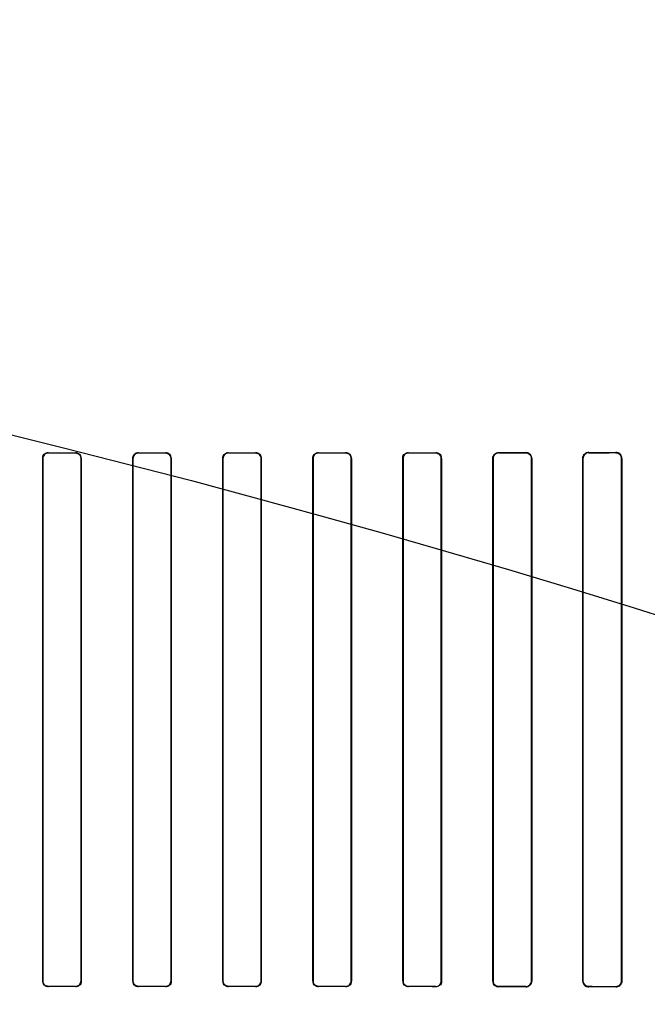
# Model space of a CAD drawing. Header units: millimetres. Extents: x 0 to 297, y 0 to 210.
# Tile 362 of 438: x 242.351 to 242.56, y 158.099 to 158.427. Entities that reach past the tile are written whole.
import ezdxf

# ---------------------------------------------------------------- set-up
doc = ezdxf.new("R2010")
doc.units = ezdxf.units.MM
doc.header["$LTSCALE"] = 16.335
doc.layers.get('0').update_dxf_attribs({"linetype": 'CONTINUOUS'})
for name, color, linetype in [('AXES_REF', 7, 'CONTINUOUS'), ('INTFCLR_1', 7, 'CONTINUOUS'), ('INTFCLR_72935', 7, 'CONTINUOUS')]:
    doc.layers.add(name, color=color, linetype=linetype)

msp = doc.modelspace()

# ---------------------------------------------------------------- linework, layer by layer
at = {"color": 7, "linetype": 'Continuous'}
for radius in [5.8175, 5.817, 5.77975]:
    msp.add_circle((241.49791, 154.83398), radius, dxfattribs=at)
msp.add_arc((241.49791, 154.83398), 5.76, 278.277129, 261.722871, dxfattribs=at)
at = {"layer": 'AXES_REF', "color": 9, "linetype": 'Continuous'}
msp.add_circle((241.49791, 154.83398), 3.55715, dxfattribs=at)
at = {"layer": 'AXES_REF', "color": 7, "linetype": 'Continuous'}
msp.add_arc((241.49791, 154.83398), 5.892, 113.082666, 66.917334, dxfattribs=at)
at = {"layer": 'AXES_REF', "color": 9, "linetype": 'Continuous'}
msp.add_arc((241.49791, 154.83398), 5.30671, 94.41181, 85.58819, dxfattribs=at)
at = {"layer": 'INTFCLR_1', "color": 9, "linetype": 'Continuous'}
for p, q in [((242.36058, 158.28283), (242.36058, 158.28289)), ((242.36958, 158.28289), (242.36958, 158.28282)), ((242.39058, 158.28282), (242.39058, 158.28288)), ((242.39958, 158.28288), (242.39958, 158.28282)), ((242.42058, 158.28282), (242.42058, 158.28288)), ((242.42958, 158.28288), (242.42958, 158.28282)), ((242.45058, 158.28282), (242.45058, 158.28289)), ((242.45958, 158.28289), (242.45958, 158.28283)), ((242.48058, 158.28284), (242.48058, 158.28291)), ((242.48958, 158.28291), (242.48958, 158.28285)), ((242.51058, 158.28287), (242.51058, 158.28294)), ((242.51958, 158.28295), (242.51958, 158.28288)), ((242.54058, 158.28291), (242.54058, 158.28298)), ((242.54958, 158.28299), (242.54958, 158.28292)), ((242.35866, 158.28097), (242.35872, 158.28097)), ((242.37143, 158.28097), (242.37149, 158.28097)), ((242.38867, 158.28097), (242.38873, 158.28097)), ((242.40142, 158.28097), (242.40149, 158.28097)), ((242.41867, 158.28097), (242.41873, 158.28097)), ((242.43143, 158.28097), (242.43149, 158.28097)), ((242.44866, 158.28097), (242.44873, 158.28097)), ((242.46144, 158.28097), (242.4615, 158.28097)), ((242.47864, 158.28097), (242.47871, 158.28097)), ((242.49146, 158.28097), (242.49152, 158.28097)), ((242.50862, 158.28097), (242.50868, 158.28097)), ((242.52149, 158.28097), (242.52156, 158.28097)), ((242.53857, 158.28097), (242.53864, 158.28097)), ((242.55153, 158.28097), (242.5516, 158.28097)), ((242.35872, 158.10697), (242.35866, 158.10697)), ((242.37149, 158.10697), (242.37143, 158.10697)), ((242.38873, 158.10697), (242.38867, 158.10697)), ((242.40149, 158.10697), (242.40142, 158.10697)), ((242.41873, 158.10697), (242.41867, 158.10697)), ((242.43149, 158.10697), (242.43143, 158.10697)), ((242.44873, 158.10697), (242.44866, 158.10697)), ((242.4615, 158.10697), (242.46144, 158.10697)), ((242.47871, 158.10697), (242.47864, 158.10697)), ((242.49152, 158.10697), (242.49146, 158.10697)), ((242.50868, 158.10697), (242.50862, 158.10697)), ((242.52156, 158.10697), (242.52149, 158.10697)), ((242.53864, 158.10697), (242.53857, 158.10697)), ((242.5516, 158.10697), (242.55153, 158.10697)), ((242.36058, 158.10505), (242.36058, 158.10511)), ((242.36958, 158.10512), (242.36958, 158.10505)), ((242.39058, 158.10506), (242.39058, 158.10512)), ((242.39958, 158.10512), (242.39958, 158.10506)), ((242.42058, 158.10506), (242.42058, 158.10512)), ((242.42958, 158.10512), (242.42958, 158.10506)), ((242.45058, 158.10505), (242.45058, 158.10512)), ((242.45958, 158.10511), (242.45958, 158.10505)), ((242.48058, 158.10503), (242.48058, 158.1051)), ((242.48958, 158.10509), (242.48958, 158.10503)), ((242.51058, 158.105), (242.51058, 158.10507)), ((242.51958, 158.10506), (242.51958, 158.10499)), ((242.54058, 158.10496), (242.54058, 158.10503)), ((242.54958, 158.10502), (242.54958, 158.10495))]:
    msp.add_line(p, q, dxfattribs=at)
at = {"layer": 'INTFCLR_1', "color": 6, "linetype": 'Continuous'}
for p, q in [((242.35866, 158.28097), (242.35866, 158.10697)), ((242.35872, 158.28097), (242.35872, 158.10697)), ((242.37143, 158.10697), (242.37143, 158.28097)), ((242.37149, 158.10697), (242.37149, 158.28097)), ((242.38867, 158.28097), (242.38867, 158.10697)), ((242.38873, 158.28097), (242.38873, 158.10697)), ((242.40142, 158.10697), (242.40142, 158.28097)), ((242.40149, 158.10697), (242.40149, 158.28097)), ((242.41867, 158.28097), (242.41867, 158.10697)), ((242.41873, 158.28097), (242.41873, 158.10697)), ((242.43143, 158.10697), (242.43143, 158.28097)), ((242.43149, 158.10697), (242.43149, 158.28097)), ((242.44866, 158.28097), (242.44866, 158.10697)), ((242.44873, 158.28097), (242.44873, 158.10697)), ((242.46144, 158.10697), (242.46144, 158.28097)), ((242.4615, 158.10697), (242.4615, 158.28097)), ((242.47864, 158.28097), (242.47864, 158.10697)), ((242.47871, 158.28097), (242.47871, 158.10697)), ((242.49146, 158.10697), (242.49146, 158.28097)), ((242.49152, 158.10697), (242.49152, 158.28097)), ((242.50862, 158.28097), (242.50862, 158.10697)), ((242.50868, 158.28097), (242.50868, 158.10697)), ((242.52149, 158.10697), (242.52149, 158.28097)), ((242.52156, 158.10697), (242.52156, 158.28097)), ((242.53857, 158.28097), (242.53857, 158.10697)), ((242.53864, 158.28097), (242.53864, 158.10697)), ((242.55153, 158.10697), (242.55153, 158.28097)), ((242.5516, 158.10697), (242.5516, 158.28097))]:
    msp.add_line(p, q, dxfattribs=at)
for centre, major_axis, start_param, end_param in [((242.41008, 158.28397), (0.31293, 0), -1.729645, -1.700582), ((242.41008, 158.28397), (0.33093, 0), -1.720938, -1.693486), ((242.41008, 158.28397), (0.31293, 0), -1.633151, -1.604356), ((242.41008, 158.28397), (0.33093, 0), -1.629755, -1.60253), ((242.41008, 158.28397), (0.31293, 0), -1.537236, -1.508442), ((242.41008, 158.28397), (0.33093, 0), -1.539062, -1.511838), ((242.41008, 158.28397), (0.31293, 0), -1.441011, -1.411947), ((242.41008, 158.28397), (0.33093, 0), -1.448107, -1.420655), ((242.41008, 158.28397), (0.31293, 0), -1.343557, -1.313932), ((242.41008, 158.28397), (0.33093, 0), -1.356116, -1.328192), ((242.41008, 158.28397), (0.31293, 0), -1.243846, -1.213314), ((242.41008, 158.28397), (0.33093, 0), -1.262235, -1.233556), ((242.41008, 158.28397), (0.31293, 0), -1.140627, -1.108745), ((242.41008, 158.28397), (0.33093, 0), -1.165445, -1.135656), ((242.41008, 158.10397), (0.33093, 0), 1.693486, 1.720938), ((242.41008, 158.10397), (0.31293, 0), 1.700582, 1.729645), ((242.41008, 158.10397), (0.33093, 0), 1.60253, 1.629755), ((242.41008, 158.10397), (0.31293, 0), 1.604356, 1.633151), ((242.41008, 158.10397), (0.33093, 0), 1.511838, 1.539062), ((242.41008, 158.10397), (0.31293, 0), 1.508442, 1.537236), ((242.41008, 158.10397), (0.33093, 0), 1.420655, 1.448107), ((242.41008, 158.10397), (0.31293, 0), 1.411947, 1.441011), ((242.41008, 158.10397), (0.33093, 0), 1.328192, 1.356116), ((242.41008, 158.10397), (0.31293, 0), 1.313932, 1.343557), ((242.41008, 158.10397), (0.33093, 0), 1.233556, 1.262235), ((242.41008, 158.10397), (0.31293, 0), 1.213314, 1.243846), ((242.41008, 158.10397), (0.33093, 0), 1.135656, 1.165445), ((242.41008, 158.10397), (0.31293, 0), 1.108745, 1.140627)]:
    msp.add_ellipse(centre, major_axis=major_axis, ratio=0.003491, start_param=start_param, end_param=end_param, dxfattribs=at)
for points, knots in [([(242.36058, 158.28283), (242.3601, 158.28283), (242.35911, 158.28243), (242.35872, 158.28144), (242.35872, 158.28097)], [0, 0, 0, 0, 0.502969, 1, 1, 1, 1]), ([(242.37149, 158.28097), (242.37149, 158.28146), (242.37109, 158.28248), (242.37007, 158.28289), (242.36958, 158.28289)], [0, 0, 0, 0, 0.499537, 1, 1, 1, 1]), ([(242.38867, 158.28097), (242.38867, 158.28142), (242.38903, 158.28243), (242.39005, 158.28288), (242.39058, 158.28288)], [0, 0, 0, 0, 0.459316, 1, 1, 1, 1]), ([(242.39058, 158.28282), (242.39011, 158.28282), (242.38912, 158.28242), (242.38873, 158.28144), (242.38873, 158.28097)], [0, 0, 0, 0, 0.501233, 1, 1, 1, 1]), ([(242.40149, 158.28097), (242.40149, 158.28146), (242.40108, 158.28247), (242.40006, 158.28288), (242.39958, 158.28288)], [0, 0, 0, 0, 0.500819, 1, 1, 1, 1]), ([(242.42058, 158.28282), (242.42011, 158.28282), (242.41913, 158.28242), (242.41873, 158.28144), (242.41873, 158.28097)], [0, 0, 0, 0, 0.500961, 1, 1, 1, 1]), ([(242.43149, 158.28097), (242.43149, 158.28146), (242.43108, 158.28247), (242.43007, 158.28288), (242.42958, 158.28288)], [0, 0, 0, 0, 0.50048, 1, 1, 1, 1]), ([(242.45058, 158.28282), (242.4501, 158.28282), (242.44912, 158.28243), (242.44873, 158.28144), (242.44873, 158.28097)], [0, 0, 0, 0, 0.502137, 1, 1, 1, 1]), ([(242.4615, 158.28097), (242.4615, 158.28146), (242.46109, 158.28248), (242.46007, 158.28289), (242.45958, 158.28289)], [0, 0, 0, 0, 0.498499, 1, 1, 1, 1]), ([(242.48058, 158.28284), (242.4801, 158.28284), (242.4791, 158.28244), (242.47871, 158.28144), (242.47871, 158.28097)], [0, 0, 0, 0, 0.504818, 1, 1, 1, 1]), ([(242.49152, 158.28097), (242.49152, 158.28151), (242.49105, 158.28255), (242.49003, 158.28291), (242.48958, 158.28291)], [0, 0, 0, 0, 0.547671, 1, 1, 1, 1]), ([(242.50862, 158.28097), (242.50862, 158.28152), (242.5091, 158.28257), (242.51013, 158.28293), (242.51058, 158.28294)], [0, 0, 0, 0, 0.551181, 1, 1, 1, 1]), ([(242.51058, 158.28287), (242.51009, 158.28287), (242.50908, 158.28245), (242.50868, 158.28145), (242.50868, 158.28097)], [0, 0, 0, 0, 0.509134, 1, 1, 1, 1]), ([(242.52156, 158.28097), (242.52156, 158.28152), (242.52109, 158.28257), (242.52004, 158.28295), (242.51958, 158.28295)], [0, 0, 0, 0, 0.541843, 1, 1, 1, 1]), ([(242.54058, 158.28298), (242.5401, 158.28298), (242.53905, 158.28259), (242.53857, 158.28152), (242.53857, 158.28097)], [0, 0, 0, 0, 0.463766, 1, 1, 1, 1]), ([(242.54058, 158.28291), (242.54007, 158.28291), (242.53904, 158.28248), (242.53864, 158.28145), (242.53864, 158.28097)], [0, 0, 0, 0, 0.515306, 1, 1, 1, 1]), ([(242.5516, 158.28097), (242.5516, 158.28152), (242.55113, 158.2826), (242.55006, 158.28299), (242.54958, 158.28299)], [0, 0, 0, 0, 0.533483, 1, 1, 1, 1]), ([(242.55153, 158.28097), (242.55153, 158.2815), (242.55107, 158.28255), (242.55004, 158.28292), (242.54958, 158.28292)], [0, 0, 0, 0, 0.535915, 1, 1, 1, 1]), ([(242.35866, 158.10697), (242.35866, 158.10648), (242.35906, 158.10546), (242.36009, 158.10505), (242.36058, 158.10505)], [0, 0, 0, 0, 0.498498, 1, 1, 1, 1]), ([(242.36958, 158.10512), (242.37005, 158.10512), (242.37104, 158.10551), (242.37143, 158.1065), (242.37143, 158.10697)], [0, 0, 0, 0, 0.502137, 1, 1, 1, 1]), ([(242.38867, 158.10697), (242.38867, 158.10648), (242.38908, 158.10547), (242.39009, 158.10506), (242.39058, 158.10506)], [0, 0, 0, 0, 0.50048, 1, 1, 1, 1]), ([(242.39958, 158.10512), (242.40005, 158.10512), (242.40103, 158.10552), (242.40142, 158.1065), (242.40142, 158.10697)], [0, 0, 0, 0, 0.500961, 1, 1, 1, 1]), ([(242.41867, 158.10697), (242.41867, 158.10648), (242.41908, 158.10547), (242.42009, 158.10506), (242.42058, 158.10506)], [0, 0, 0, 0, 0.500819, 1, 1, 1, 1]), ([(242.42958, 158.10512), (242.43005, 158.10512), (242.43103, 158.10552), (242.43143, 158.1065), (242.43143, 158.10697)], [0, 0, 0, 0, 0.501233, 1, 1, 1, 1]), ([(242.43149, 158.10697), (242.43149, 158.10652), (242.43113, 158.10551), (242.43011, 158.10506), (242.42958, 158.10506)], [0, 0, 0, 0, 0.459316, 1, 1, 1, 1]), ([(242.44866, 158.10697), (242.44866, 158.10648), (242.44907, 158.10546), (242.45009, 158.10505), (242.45058, 158.10505)], [0, 0, 0, 0, 0.499538, 1, 1, 1, 1]), ([(242.45958, 158.10511), (242.46006, 158.10511), (242.46104, 158.10551), (242.46144, 158.1065), (242.46144, 158.10697)], [0, 0, 0, 0, 0.502967, 1, 1, 1, 1]), ([(242.47864, 158.10697), (242.47864, 158.10648), (242.47905, 158.10545), (242.48008, 158.10503), (242.48058, 158.10503)], [0, 0, 0, 0, 0.496564, 1, 1, 1, 1]), ([(242.48958, 158.10509), (242.49006, 158.10509), (242.49106, 158.1055), (242.49146, 158.1065), (242.49146, 158.10697)], [0, 0, 0, 0, 0.506252, 1, 1, 1, 1]), ([(242.50862, 158.10697), (242.50862, 158.10642), (242.50909, 158.10537), (242.51012, 158.105), (242.51058, 158.105)], [0, 0, 0, 0, 0.544566, 1, 1, 1, 1]), ([(242.51958, 158.10506), (242.52008, 158.10506), (242.5211, 158.10548), (242.52149, 158.10649), (242.52149, 158.10697)], [0, 0, 0, 0, 0.511254, 1, 1, 1, 1]), ([(242.51958, 158.10499), (242.52004, 158.10499), (242.52109, 158.10537), (242.52156, 158.10642), (242.52156, 158.10697)], [0, 0, 0, 0, 0.45921, 1, 1, 1, 1]), ([(242.53857, 158.10697), (242.53857, 158.10642), (242.53905, 158.10535), (242.54011, 158.10496), (242.54058, 158.10496)], [0, 0, 0, 0, 0.537377, 1, 1, 1, 1]), ([(242.53864, 158.10697), (242.53864, 158.10644), (242.5391, 158.1054), (242.54012, 158.10503), (242.54058, 158.10503)], [0, 0, 0, 0, 0.539271, 1, 1, 1, 1]), ([(242.54958, 158.10502), (242.5501, 158.10502), (242.55114, 158.10545), (242.55153, 158.10649), (242.55153, 158.10697)], [0, 0, 0, 0, 0.518242, 1, 1, 1, 1]), ([(242.54958, 158.10495), (242.55006, 158.10495), (242.55113, 158.10534), (242.5516, 158.10642), (242.5516, 158.10697)], [0, 0, 0, 0, 0.467061, 1, 1, 1, 1])]:
    msp.add_open_spline(points, degree=3, knots=knots, dxfattribs=at)
for points in [[(242.35866, 158.28097), (242.35866, 158.28152), (242.35881, 158.28246), (242.35936, 158.28246)], [(242.37143, 158.28097), (242.37143, 158.2815), (242.37128, 158.28241), (242.37075, 158.28241)], [(242.40142, 158.28097), (242.40142, 158.2815), (242.40127, 158.2824), (242.40075, 158.2824)], [(242.41867, 158.28097), (242.41867, 158.28151), (242.41882, 158.28245), (242.41937, 158.28245)], [(242.43143, 158.28097), (242.43143, 158.2815), (242.43127, 158.28241), (242.43074, 158.28241)], [(242.44866, 158.28097), (242.44866, 158.28152), (242.44882, 158.28245), (242.44937, 158.28246)], [(242.46144, 158.28097), (242.46144, 158.2815), (242.46129, 158.28241), (242.46076, 158.28241)], [(242.47864, 158.28097), (242.47864, 158.28152), (242.47879, 158.28246), (242.47934, 158.28246)], [(242.49146, 158.28097), (242.49146, 158.2815), (242.49131, 158.28242), (242.49078, 158.28242)], [(242.52149, 158.28097), (242.52149, 158.2815), (242.52136, 158.28241), (242.52083, 158.28241)], [(242.35872, 158.10697), (242.35872, 158.10644), (242.35887, 158.10553), (242.3594, 158.10553)], [(242.37149, 158.10697), (242.37149, 158.10642), (242.37134, 158.10548), (242.37079, 158.10548)], [(242.38873, 158.10697), (242.38873, 158.10644), (242.38889, 158.10553), (242.38942, 158.10553)], [(242.40149, 158.10697), (242.40149, 158.10643), (242.40133, 158.10549), (242.40079, 158.10549)], [(242.41873, 158.10697), (242.41873, 158.10644), (242.41888, 158.10554), (242.41941, 158.10554)], [(242.44873, 158.10697), (242.44873, 158.10644), (242.44888, 158.10553), (242.44941, 158.10553)], [(242.4615, 158.10697), (242.4615, 158.10642), (242.46134, 158.10548), (242.4608, 158.10548)], [(242.47871, 158.10697), (242.47871, 158.10644), (242.47885, 158.10553), (242.47939, 158.10553)], [(242.49152, 158.10697), (242.49152, 158.10642), (242.49137, 158.10547), (242.49082, 158.10547)], [(242.50868, 158.10697), (242.50868, 158.10644), (242.50882, 158.10552), (242.50936, 158.10552)]]:
    msp.add_open_spline(points, degree=3, dxfattribs=at)
at = {"layer": 'INTFCLR_72935', "color": 9, "linetype": 'Continuous'}
for p, q in [((242.36058, 158.28289), (242.36058, 158.28283)), ((242.36958, 158.28282), (242.36958, 158.28289)), ((242.39058, 158.28288), (242.39058, 158.28282)), ((242.39958, 158.28282), (242.39958, 158.28288)), ((242.42058, 158.28288), (242.42058, 158.28282)), ((242.42958, 158.28282), (242.42958, 158.28288)), ((242.45058, 158.28289), (242.45058, 158.28282)), ((242.45958, 158.28283), (242.45958, 158.28289)), ((242.48058, 158.28291), (242.48058, 158.28284)), ((242.48958, 158.28285), (242.48958, 158.28291)), ((242.51058, 158.28294), (242.51058, 158.28287)), ((242.51958, 158.28288), (242.51958, 158.28295)), ((242.54058, 158.28298), (242.54058, 158.28291)), ((242.54958, 158.28292), (242.54958, 158.28299)), ((242.35872, 158.28097), (242.35866, 158.28097)), ((242.37149, 158.28097), (242.37143, 158.28097)), ((242.38873, 158.28097), (242.38867, 158.28097)), ((242.40149, 158.28097), (242.40142, 158.28097)), ((242.41873, 158.28097), (242.41867, 158.28097)), ((242.43149, 158.28097), (242.43143, 158.28097)), ((242.44873, 158.28097), (242.44866, 158.28097)), ((242.4615, 158.28097), (242.46144, 158.28097)), ((242.47871, 158.28097), (242.47864, 158.28097)), ((242.49152, 158.28097), (242.49146, 158.28097)), ((242.50868, 158.28097), (242.50862, 158.28097)), ((242.52156, 158.28097), (242.52149, 158.28097)), ((242.53864, 158.28097), (242.53857, 158.28097)), ((242.5516, 158.28097), (242.55153, 158.28097)), ((242.35866, 158.10697), (242.35872, 158.10697)), ((242.37143, 158.10697), (242.37149, 158.10697)), ((242.38867, 158.10697), (242.38873, 158.10697)), ((242.40142, 158.10697), (242.40149, 158.10697)), ((242.41867, 158.10697), (242.41873, 158.10697)), ((242.43143, 158.10697), (242.43149, 158.10697)), ((242.44866, 158.10697), (242.44873, 158.10697)), ((242.46144, 158.10697), (242.4615, 158.10697)), ((242.47864, 158.10697), (242.47871, 158.10697)), ((242.49146, 158.10697), (242.49152, 158.10697)), ((242.50862, 158.10697), (242.50868, 158.10697)), ((242.52149, 158.10697), (242.52156, 158.10697)), ((242.53857, 158.10697), (242.53864, 158.10697)), ((242.55153, 158.10697), (242.5516, 158.10697)), ((242.36058, 158.10511), (242.36058, 158.10505)), ((242.36958, 158.10505), (242.36958, 158.10512)), ((242.39058, 158.10512), (242.39058, 158.10506)), ((242.39958, 158.10506), (242.39958, 158.10512)), ((242.42058, 158.10512), (242.42058, 158.10506)), ((242.42958, 158.10506), (242.42958, 158.10512)), ((242.45058, 158.10512), (242.45058, 158.10505)), ((242.45958, 158.10505), (242.45958, 158.10511)), ((242.48058, 158.1051), (242.48058, 158.10503)), ((242.48958, 158.10503), (242.48958, 158.10509)), ((242.51058, 158.10507), (242.51058, 158.105)), ((242.51958, 158.10499), (242.51958, 158.10506)), ((242.54058, 158.10503), (242.54058, 158.10496)), ((242.54958, 158.10495), (242.54958, 158.10502))]:
    msp.add_line(p, q, dxfattribs=at)
at = {"layer": 'INTFCLR_72935', "color": 6, "linetype": 'Continuous'}
for p, q in [((242.35866, 158.10697), (242.35866, 158.28097)), ((242.35872, 158.10697), (242.35872, 158.28097)), ((242.37143, 158.28097), (242.37143, 158.10697)), ((242.37149, 158.28097), (242.37149, 158.10697)), ((242.38867, 158.10697), (242.38867, 158.28097)), ((242.38873, 158.10697), (242.38873, 158.28097)), ((242.40142, 158.28097), (242.40142, 158.10697)), ((242.40149, 158.28097), (242.40149, 158.10697)), ((242.41867, 158.10697), (242.41867, 158.28097)), ((242.41873, 158.10697), (242.41873, 158.28097)), ((242.43143, 158.28097), (242.43143, 158.10697)), ((242.43149, 158.28097), (242.43149, 158.10697)), ((242.44866, 158.10697), (242.44866, 158.28097)), ((242.44873, 158.10697), (242.44873, 158.28097)), ((242.46144, 158.28097), (242.46144, 158.10697)), ((242.4615, 158.28097), (242.4615, 158.10697)), ((242.47864, 158.10697), (242.47864, 158.28097)), ((242.47871, 158.10697), (242.47871, 158.28097)), ((242.49146, 158.28097), (242.49146, 158.10697)), ((242.49152, 158.28097), (242.49152, 158.10697)), ((242.50862, 158.10697), (242.50862, 158.28097)), ((242.50868, 158.10697), (242.50868, 158.28097)), ((242.52149, 158.28097), (242.52149, 158.10697)), ((242.52156, 158.28097), (242.52156, 158.10697)), ((242.53857, 158.10697), (242.53857, 158.28097)), ((242.53864, 158.10697), (242.53864, 158.28097)), ((242.55153, 158.28097), (242.55153, 158.10697)), ((242.5516, 158.28097), (242.5516, 158.10697))]:
    msp.add_line(p, q, dxfattribs=at)
for centre, major_axis, start_param, end_param in [((242.41008, 158.28397), (0.31293, 0), -1.729645, -1.700582), ((242.41008, 158.28397), (0.33093, 0), -1.720938, -1.693486), ((242.41008, 158.28397), (0.31293, 0), -1.633151, -1.604356), ((242.41008, 158.28397), (0.33093, 0), -1.629755, -1.60253), ((242.41008, 158.28397), (0.31293, 0), -1.537236, -1.508442), ((242.41008, 158.28397), (0.33093, 0), -1.539062, -1.511838), ((242.41008, 158.28397), (0.31293, 0), -1.441011, -1.411947), ((242.41008, 158.28397), (0.33093, 0), -1.448107, -1.420655), ((242.41008, 158.28397), (0.31293, 0), -1.343557, -1.313932), ((242.41008, 158.28397), (0.33093, 0), -1.356116, -1.328192), ((242.41008, 158.28397), (0.31293, 0), -1.243846, -1.213314), ((242.41008, 158.28397), (0.33093, 0), -1.262235, -1.233556), ((242.41008, 158.28397), (0.31293, 0), -1.140627, -1.108745), ((242.41008, 158.28397), (0.33093, 0), -1.165445, -1.135656), ((242.41008, 158.10397), (0.33093, 0), 1.693486, 1.720938), ((242.41008, 158.10397), (0.31293, 0), 1.700582, 1.729645), ((242.41008, 158.10397), (0.33093, 0), 1.60253, 1.629755), ((242.41008, 158.10397), (0.31293, 0), 1.604356, 1.633151), ((242.41008, 158.10397), (0.33093, 0), 1.511838, 1.539062), ((242.41008, 158.10397), (0.31293, 0), 1.508442, 1.537236), ((242.41008, 158.10397), (0.33093, 0), 1.420655, 1.448107), ((242.41008, 158.10397), (0.31293, 0), 1.411947, 1.441011), ((242.41008, 158.10397), (0.33093, 0), 1.328192, 1.356116), ((242.41008, 158.10397), (0.31293, 0), 1.313932, 1.343557), ((242.41008, 158.10397), (0.33093, 0), 1.233556, 1.262235), ((242.41008, 158.10397), (0.31293, 0), 1.213314, 1.243846), ((242.41008, 158.10397), (0.33093, 0), 1.135656, 1.165445), ((242.41008, 158.10397), (0.31293, 0), 1.108745, 1.140627)]:
    msp.add_ellipse(centre, major_axis=major_axis, ratio=0.003491, start_param=start_param, end_param=end_param, dxfattribs=at)
for points, knots in [([(242.36058, 158.28289), (242.36008, 158.28289), (242.35906, 158.28247), (242.35866, 158.28145), (242.35866, 158.28097)], [0, 0, 0, 0, 0.509349, 1, 1, 1, 1]), ([(242.36958, 158.28282), (242.37006, 158.28282), (242.37105, 158.28242), (242.37143, 158.28143), (242.37143, 158.28097)], [0, 0, 0, 0, 0.510179, 1, 1, 1, 1]), ([(242.39058, 158.28288), (242.39008, 158.28288), (242.38906, 158.28246), (242.38867, 158.28145), (242.38867, 158.28097)], [0, 0, 0, 0, 0.511746, 1, 1, 1, 1]), ([(242.39958, 158.28282), (242.40006, 158.28282), (242.40104, 158.28241), (242.40142, 158.28143), (242.40142, 158.28097)], [0, 0, 0, 0, 0.506381, 1, 1, 1, 1]), ([(242.42058, 158.28288), (242.42009, 158.28288), (242.41907, 158.28246), (242.41867, 158.28145), (242.41867, 158.28097)], [0, 0, 0, 0, 0.506297, 1, 1, 1, 1]), ([(242.42958, 158.28282), (242.43006, 158.28282), (242.43104, 158.28241), (242.43143, 158.28143), (242.43143, 158.28097)], [0, 0, 0, 0, 0.511587, 1, 1, 1, 1]), ([(242.45058, 158.28289), (242.45008, 158.28289), (242.44906, 158.28247), (242.44866, 158.28145), (242.44866, 158.28097)], [0, 0, 0, 0, 0.510275, 1, 1, 1, 1]), ([(242.45958, 158.28283), (242.46006, 158.28283), (242.46105, 158.28242), (242.46144, 158.28144), (242.46144, 158.28097)], [0, 0, 0, 0, 0.509046, 1, 1, 1, 1]), ([(242.48058, 158.28291), (242.48008, 158.28291), (242.47905, 158.28248), (242.47864, 158.28145), (242.47864, 158.28097)], [0, 0, 0, 0, 0.508852, 1, 1, 1, 1]), ([(242.48958, 158.28285), (242.49007, 158.28285), (242.49107, 158.28243), (242.49146, 158.28144), (242.49146, 158.28097)], [0, 0, 0, 0, 0.512262, 1, 1, 1, 1]), ([(242.50862, 158.28097), (242.50862, 158.28152), (242.50909, 158.28257), (242.51012, 158.28293), (242.51058, 158.28294)], [0, 0, 0, 0, 0.544566, 1, 1, 1, 1]), ([(242.52156, 158.28097), (242.52156, 158.28152), (242.52108, 158.28258), (242.52003, 158.28295), (242.51958, 158.28295)], [0, 0, 0, 0, 0.549585, 1, 1, 1, 1]), ([(242.51958, 158.28288), (242.52008, 158.28288), (242.5211, 158.28245), (242.52149, 158.28144), (242.52149, 158.28097)], [0, 0, 0, 0, 0.516943, 1, 1, 1, 1]), ([(242.53857, 158.28097), (242.53857, 158.28152), (242.53905, 158.28259), (242.54011, 158.28298), (242.54058, 158.28298)], [0, 0, 0, 0, 0.537376, 1, 1, 1, 1]), ([(242.5516, 158.28097), (242.5516, 158.28153), (242.55112, 158.28261), (242.55005, 158.28299), (242.54958, 158.28299)], [0, 0, 0, 0, 0.540749, 1, 1, 1, 1]), ([(242.54958, 158.28292), (242.5501, 158.28292), (242.55115, 158.28248), (242.55153, 158.28144), (242.55153, 158.28097)], [0, 0, 0, 0, 0.524781, 1, 1, 1, 1]), ([(242.36058, 158.10511), (242.3601, 158.10511), (242.35911, 158.10552), (242.35872, 158.1065), (242.35872, 158.10697)], [0, 0, 0, 0, 0.509046, 1, 1, 1, 1]), ([(242.36958, 158.10505), (242.37008, 158.10505), (242.3711, 158.10547), (242.37149, 158.10649), (242.37149, 158.10697)], [0, 0, 0, 0, 0.510275, 1, 1, 1, 1]), ([(242.39058, 158.10512), (242.3901, 158.10512), (242.38911, 158.10553), (242.38873, 158.10651), (242.38873, 158.10697)], [0, 0, 0, 0, 0.511587, 1, 1, 1, 1]), ([(242.39958, 158.10506), (242.40007, 158.10506), (242.40109, 158.10548), (242.40149, 158.10649), (242.40149, 158.10697)], [0, 0, 0, 0, 0.506297, 1, 1, 1, 1]), ([(242.42058, 158.10512), (242.4201, 158.10512), (242.41912, 158.10553), (242.41873, 158.1065), (242.41873, 158.10697)], [0, 0, 0, 0, 0.506381, 1, 1, 1, 1]), ([(242.42958, 158.10506), (242.43008, 158.10506), (242.43109, 158.10548), (242.43149, 158.10649), (242.43149, 158.10697)], [0, 0, 0, 0, 0.511746, 1, 1, 1, 1]), ([(242.45058, 158.10512), (242.4501, 158.10512), (242.44911, 158.10552), (242.44873, 158.10651), (242.44873, 158.10697)], [0, 0, 0, 0, 0.510179, 1, 1, 1, 1]), ([(242.45958, 158.10505), (242.46008, 158.10505), (242.4611, 158.10547), (242.4615, 158.10649), (242.4615, 158.10697)], [0, 0, 0, 0, 0.509349, 1, 1, 1, 1]), ([(242.48058, 158.1051), (242.48009, 158.1051), (242.4791, 158.10551), (242.47871, 158.1065), (242.47871, 158.10697)], [0, 0, 0, 0, 0.508383, 1, 1, 1, 1]), ([(242.51058, 158.10507), (242.51008, 158.10507), (242.50907, 158.10549), (242.50868, 158.1065), (242.50868, 158.10697)], [0, 0, 0, 0, 0.512923, 1, 1, 1, 1]), ([(242.52156, 158.10697), (242.52156, 158.10642), (242.52109, 158.10536), (242.52004, 158.10499), (242.51958, 158.10499)], [0, 0, 0, 0, 0.541843, 1, 1, 1, 1]), ([(242.53857, 158.10697), (242.53857, 158.10641), (242.53905, 158.10534), (242.54011, 158.10496), (242.54058, 158.10496)], [0, 0, 0, 0, 0.542611, 1, 1, 1, 1]), ([(242.54058, 158.10503), (242.54006, 158.10503), (242.53903, 158.10547), (242.53864, 158.1065), (242.53864, 158.10697)], [0, 0, 0, 0, 0.520593, 1, 1, 1, 1]), ([(242.5516, 158.10697), (242.5516, 158.10642), (242.55113, 158.10534), (242.55006, 158.10495), (242.54958, 158.10495)], [0, 0, 0, 0, 0.533483, 1, 1, 1, 1]), ([(242.55153, 158.10697), (242.55153, 158.10643), (242.55107, 158.10538), (242.55003, 158.10502), (242.54958, 158.10502)], [0, 0, 0, 0, 0.543266, 1, 1, 1, 1])]:
    msp.add_open_spline(points, degree=3, knots=knots, dxfattribs=at)
for points in [[(242.35872, 158.28097), (242.35872, 158.2815), (242.35887, 158.28241), (242.3594, 158.28241)], [(242.37149, 158.28097), (242.37149, 158.28152), (242.37134, 158.28245), (242.37079, 158.28246)], [(242.38873, 158.28097), (242.38873, 158.2815), (242.38889, 158.28241), (242.38942, 158.28241)], [(242.40149, 158.28097), (242.40149, 158.28151), (242.40133, 158.28245), (242.40079, 158.28245)], [(242.41873, 158.28097), (242.41873, 158.2815), (242.41888, 158.2824), (242.41941, 158.2824)], [(242.43149, 158.28097), (242.43149, 158.28152), (242.43133, 158.28246), (242.43078, 158.28246)], [(242.44873, 158.28097), (242.44873, 158.2815), (242.44888, 158.28241), (242.44941, 158.28241)], [(242.4615, 158.28097), (242.4615, 158.28152), (242.46134, 158.28246), (242.4608, 158.28246)], [(242.47871, 158.28097), (242.47871, 158.2815), (242.47885, 158.28241), (242.47939, 158.28241)], [(242.49152, 158.28097), (242.49152, 158.28152), (242.49137, 158.28247), (242.49082, 158.28247)], [(242.50868, 158.28097), (242.50868, 158.2815), (242.50882, 158.28242), (242.50936, 158.28242)], [(242.53864, 158.28097), (242.53864, 158.28151), (242.53878, 158.28244), (242.53931, 158.28244)], [(242.35866, 158.10697), (242.35866, 158.10642), (242.35881, 158.10548), (242.35936, 158.10548)], [(242.37143, 158.10697), (242.37143, 158.10644), (242.37128, 158.10553), (242.37075, 158.10553)], [(242.38867, 158.10697), (242.38867, 158.10642), (242.38883, 158.10548), (242.38938, 158.10548)], [(242.40142, 158.10697), (242.40142, 158.10644), (242.40127, 158.10554), (242.40075, 158.10554)], [(242.41867, 158.10697), (242.41867, 158.10643), (242.41882, 158.10549), (242.41937, 158.10549)], [(242.43143, 158.10697), (242.43143, 158.10644), (242.43127, 158.10553), (242.43074, 158.10553)], [(242.44866, 158.10697), (242.44866, 158.10642), (242.44882, 158.10548), (242.44937, 158.10548)], [(242.46144, 158.10697), (242.46144, 158.10644), (242.46129, 158.10553), (242.46076, 158.10553)], [(242.47864, 158.10697), (242.47864, 158.10642), (242.47879, 158.10548), (242.47934, 158.10548)], [(242.49146, 158.10697), (242.49146, 158.10644), (242.49131, 158.10552), (242.49078, 158.10552)], [(242.49152, 158.10697), (242.49152, 158.10643), (242.49138, 158.10549), (242.49084, 158.10549)], [(242.50862, 158.10697), (242.50862, 158.10642), (242.50876, 158.10547), (242.50931, 158.10547)], [(242.52149, 158.10697), (242.52149, 158.10643), (242.52135, 158.10551), (242.52081, 158.10551)]]:
    msp.add_open_spline(points, degree=3, dxfattribs=at)

doc.saveas('drawing.dxf')
